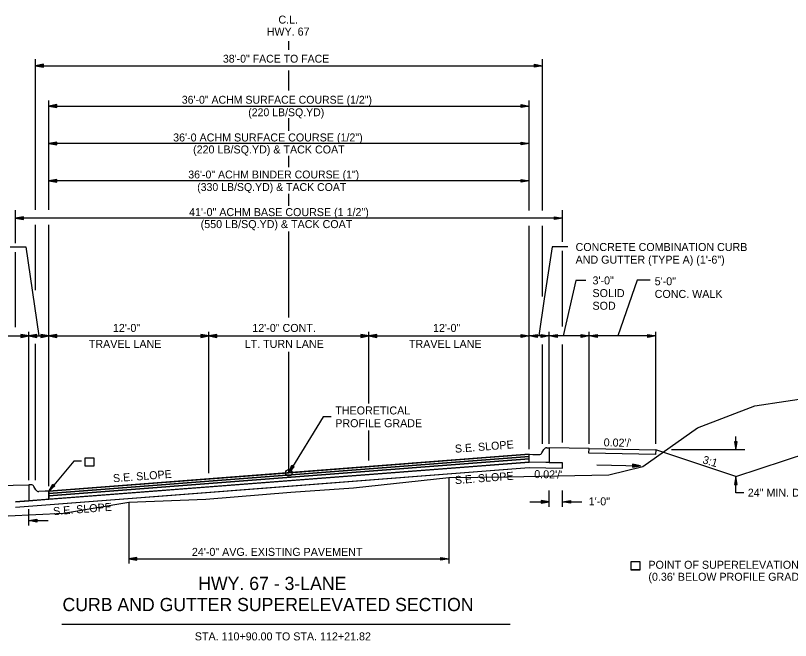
# Model space of a CAD drawing. Extents: x 1001270 to 1003428, y 1840152 to 1842912.
# Drawn here: x 1001325.9 to 1001384, y 1842240.3 to 1842287.2 of the extents above; entities that cross this region are included whole.
import ezdxf

# ---------------------------------------------------------------- set-up
doc = ezdxf.new("R2010")
doc.units = 0
for name, color, linetype in [('19', 7, 'Continuous'), ('20', 7, 'Continuous'), ('8', 7, 'Continuous')]:
    doc.layers.add(name, color=color, linetype=linetype)

# ---------------------------------------------------------------- blocks, each defined once
blk = doc.blocks.new('TM')
at = {"layer": '8'}
for p, q in [((-120.309, 21.181), (-119.787, -20.829)), ((0, 0), (-120.309, 21.181)), ((-31.382, 2.945), (-120.176, 10.512)), ((-119.787, -20.829), (0, 0)), ((-119.911, -10.826), (-31.307, -3.057))]:
    blk.add_line(p, q, dxfattribs=at)

msp = doc.modelspace()

# ---------------------------------------------------------------- linework, layer by layer
at = {"layer": '19'}
for p, q in [((1001346.368, 1842284.634), (1001346.368, 1842285.286)), ((1001327.368, 1842272.631), (1001327.368, 1842283.947)), ((1001327.968, 1842283.549), (1001327.368, 1842283.444)), ((1001327.368, 1842283.444), (1001365.368, 1842283.444)), ((1001327.368, 1842283.444), (1001327.968, 1842283.339)), ((1001327.968, 1842283.494), (1001327.528, 1842283.459)), ((1001327.968, 1842283.339), (1001327.968, 1842283.549)), ((1001364.768, 1842283.339), (1001364.768, 1842283.549)), ((1001364.768, 1842283.549), (1001365.368, 1842283.444)), ((1001364.768, 1842283.494), (1001365.208, 1842283.459)), ((1001365.368, 1842283.444), (1001364.768, 1842283.339)), ((1001365.368, 1842272.593), (1001365.368, 1842283.947)), ((1001327.528, 1842283.429), (1001327.968, 1842283.389)), ((1001346.368, 1842281.592), (1001346.368, 1842283.075)), ((1001365.208, 1842283.429), (1001364.768, 1842283.389)), ((1001328.368, 1842272.631), (1001328.368, 1842280.839)), ((1001364.368, 1842272.593), (1001364.368, 1842280.839)), ((1001328.968, 1842280.522), (1001328.368, 1842280.417)), ((1001328.368, 1842280.417), (1001328.968, 1842280.312)), ((1001328.368, 1842280.417), (1001364.368, 1842280.417)), ((1001328.968, 1842280.467), (1001328.528, 1842280.432)), ((1001328.528, 1842280.402), (1001328.968, 1842280.362)), ((1001328.968, 1842280.312), (1001328.968, 1842280.522)), ((1001363.768, 1842280.312), (1001363.768, 1842280.522)), ((1001363.768, 1842280.522), (1001364.368, 1842280.417)), ((1001363.768, 1842280.467), (1001364.208, 1842280.432)), ((1001364.368, 1842280.417), (1001363.768, 1842280.312)), ((1001364.208, 1842280.402), (1001363.768, 1842280.362)), ((1001346.368, 1842278.556), (1001346.368, 1842279.52)), ((1001328.968, 1842277.716), (1001328.368, 1842277.611)), ((1001328.968, 1842277.661), (1001328.528, 1842277.626)), ((1001328.968, 1842277.506), (1001328.968, 1842277.716)), ((1001363.768, 1842277.504), (1001363.768, 1842277.714)), ((1001363.768, 1842277.714), (1001364.368, 1842277.609)), ((1001363.768, 1842277.659), (1001364.208, 1842277.624)), ((1001328.368, 1842277.611), (1001328.968, 1842277.506)), ((1001364.384, 1842277.61), (1001328.368, 1842277.61)), ((1001328.528, 1842277.596), (1001328.968, 1842277.556)), ((1001364.368, 1842277.609), (1001363.768, 1842277.504)), ((1001364.208, 1842277.594), (1001363.768, 1842277.554)), ((1001346.368, 1842275.834), (1001346.368, 1842276.684)), ((1001328.968, 1842274.916), (1001328.368, 1842274.811)), ((1001328.368, 1842274.811), (1001328.968, 1842274.706)), ((1001364.368, 1842274.811), (1001328.368, 1842274.811)), ((1001328.968, 1842274.861), (1001328.528, 1842274.826)), ((1001328.528, 1842274.796), (1001328.968, 1842274.756)), ((1001328.968, 1842274.706), (1001328.968, 1842274.916)), ((1001363.768, 1842274.704), (1001363.768, 1842274.914)), ((1001363.768, 1842274.914), (1001364.368, 1842274.809)), ((1001363.768, 1842274.859), (1001364.208, 1842274.824)), ((1001364.368, 1842274.809), (1001363.768, 1842274.704)), ((1001364.208, 1842274.794), (1001363.768, 1842274.754)), ((1001346.368, 1842272.942), (1001346.368, 1842273.82)), ((1001325.868, 1842270.123), (1001325.868, 1842272.611)), ((1001366.868, 1842270.237), (1001366.868, 1842272.609)), ((1001326.468, 1842272.116), (1001325.868, 1842272.011)), ((1001325.868, 1842272.011), (1001326.468, 1842271.906)), ((1001366.868, 1842272.011), (1001325.868, 1842272.011)), ((1001326.468, 1842272.061), (1001326.028, 1842272.026)), ((1001326.028, 1842271.996), (1001326.468, 1842271.956)), ((1001326.468, 1842271.906), (1001326.468, 1842272.116)), ((1001366.268, 1842271.904), (1001366.268, 1842272.114)), ((1001366.268, 1842272.114), (1001366.868, 1842272.009)), ((1001366.268, 1842272.059), (1001366.708, 1842272.024)), ((1001366.868, 1842272.009), (1001366.268, 1842271.904)), ((1001366.708, 1842271.994), (1001366.268, 1842271.954)), ((1001327.368, 1842266.602), (1001327.368, 1842271.508)), ((1001328.368, 1842251.909), (1001328.368, 1842271.508)), ((1001364.368, 1842254.669), (1001364.368, 1842271.442)), ((1001365.368, 1842266.12), (1001365.368, 1842271.442)), ((1001346.368, 1842264.564), (1001346.368, 1842271.013)), ((1001325.458, 1842269.86), (1001326.637, 1842269.86)), ((1001326.637, 1842269.86), (1001327.625, 1842263.169)), ((1001366.109, 1842269.86), (1001365.515, 1842265.947)), ((1001367.288, 1842269.86), (1001366.109, 1842269.86)), ((1001366.868, 1842263.882), (1001366.868, 1842269.552)), ((1001325.868, 1842263.832), (1001325.868, 1842269.449)), ((1001367.873, 1842267.326), (1001366.916, 1842263.169)), ((1001368.617, 1842267.326), (1001367.873, 1842267.326)), ((1001372.488, 1842267.356), (1001371.023, 1842263.169)), ((1001373.45, 1842267.356), (1001372.488, 1842267.356)), ((1001365.515, 1842265.947), (1001365.094, 1842263.169)), ((1001318.868, 1842263.169), (1001328.368, 1842263.169)), ((1001326.268, 1842263.274), (1001326.268, 1842263.064)), ((1001326.868, 1842263.169), (1001326.268, 1842263.274)), ((1001326.708, 1842263.184), (1001326.268, 1842263.219)), ((1001326.268, 1842263.064), (1001326.868, 1842263.169)), ((1001326.268, 1842263.114), (1001326.708, 1842263.154)), ((1001326.868, 1842252.346), (1001326.868, 1842263.469)), ((1001327.468, 1842263.274), (1001326.868, 1842263.169)), ((1001326.868, 1842263.169), (1001327.468, 1842263.064)), ((1001327.468, 1842263.219), (1001327.028, 1842263.184)), ((1001327.028, 1842263.154), (1001327.468, 1842263.114)), ((1001327.468, 1842263.064), (1001327.468, 1842263.274)), ((1001327.768, 1842263.274), (1001327.768, 1842263.064)), ((1001328.368, 1842263.169), (1001327.768, 1842263.274)), ((1001328.208, 1842263.184), (1001327.768, 1842263.219)), ((1001327.768, 1842263.064), (1001328.368, 1842263.169)), ((1001327.768, 1842263.114), (1001328.208, 1842263.154)), ((1001328.968, 1842263.274), (1001328.368, 1842263.169)), ((1001328.368, 1842263.169), (1001328.968, 1842263.064)), ((1001328.368, 1842263.169), (1001340.368, 1842263.169)), ((1001328.968, 1842263.219), (1001328.528, 1842263.184)), ((1001328.528, 1842263.154), (1001328.968, 1842263.114)), ((1001328.968, 1842263.064), (1001328.968, 1842263.274)), ((1001339.768, 1842263.274), (1001339.768, 1842263.064)), ((1001340.368, 1842263.169), (1001339.768, 1842263.274)), ((1001340.208, 1842263.184), (1001339.768, 1842263.219)), ((1001339.768, 1842263.064), (1001340.368, 1842263.169)), ((1001339.768, 1842263.114), (1001340.208, 1842263.154)), ((1001340.368, 1842252.876), (1001340.368, 1842263.469)), ((1001340.968, 1842263.274), (1001340.368, 1842263.169)), ((1001340.368, 1842263.169), (1001340.968, 1842263.064)), ((1001340.368, 1842263.169), (1001352.368, 1842263.169)), ((1001340.968, 1842263.219), (1001340.528, 1842263.184)), ((1001340.528, 1842263.154), (1001340.968, 1842263.114)), ((1001340.968, 1842263.064), (1001340.968, 1842263.274)), ((1001351.768, 1842263.274), (1001351.768, 1842263.064)), ((1001352.368, 1842263.169), (1001351.768, 1842263.274)), ((1001352.208, 1842263.184), (1001351.768, 1842263.219)), ((1001351.768, 1842263.064), (1001352.368, 1842263.169)), ((1001351.768, 1842263.114), (1001352.208, 1842263.154)), ((1001352.368, 1842258.094), (1001352.368, 1842263.469)), ((1001352.968, 1842263.274), (1001352.368, 1842263.169)), ((1001352.368, 1842263.169), (1001352.968, 1842263.064)), ((1001352.368, 1842263.169), (1001364.368, 1842263.169)), ((1001352.968, 1842263.219), (1001352.528, 1842263.184)), ((1001352.528, 1842263.154), (1001352.968, 1842263.114)), ((1001352.968, 1842263.064), (1001352.968, 1842263.274)), ((1001363.768, 1842263.064), (1001363.768, 1842263.274)), ((1001363.768, 1842263.274), (1001364.368, 1842263.169)), ((1001363.768, 1842263.219), (1001364.208, 1842263.184)), ((1001364.368, 1842263.169), (1001363.768, 1842263.064)), ((1001364.208, 1842263.154), (1001363.768, 1842263.114)), ((1001364.368, 1842263.169), (1001364.968, 1842263.274)), ((1001373.868, 1842263.169), (1001364.368, 1842263.169)), ((1001364.968, 1842263.064), (1001364.368, 1842263.169)), ((1001364.528, 1842263.184), (1001364.968, 1842263.219)), ((1001364.968, 1842263.114), (1001364.528, 1842263.154)), ((1001364.968, 1842263.274), (1001364.968, 1842263.064)), ((1001365.268, 1842263.064), (1001365.268, 1842263.274)), ((1001365.268, 1842263.274), (1001365.868, 1842263.169)), ((1001365.268, 1842263.219), (1001365.708, 1842263.184)), ((1001365.868, 1842263.169), (1001365.268, 1842263.064)), ((1001365.708, 1842263.154), (1001365.268, 1842263.114)), ((1001365.868, 1842255.071), (1001365.868, 1842263.469)), ((1001365.868, 1842263.169), (1001366.468, 1842263.274)), ((1001366.468, 1842263.064), (1001365.868, 1842263.169)), ((1001366.028, 1842263.184), (1001366.468, 1842263.219)), ((1001366.468, 1842263.114), (1001366.028, 1842263.154)), ((1001366.468, 1842263.274), (1001366.468, 1842263.064)), ((1001368.268, 1842263.064), (1001368.268, 1842263.274)), ((1001368.268, 1842263.274), (1001368.868, 1842263.169)), ((1001368.268, 1842263.219), (1001368.708, 1842263.184)), ((1001368.868, 1842263.169), (1001368.268, 1842263.064)), ((1001368.708, 1842263.154), (1001368.268, 1842263.114)), ((1001368.868, 1842255.071), (1001368.868, 1842263.469)), ((1001368.868, 1842263.169), (1001369.468, 1842263.274)), ((1001369.468, 1842263.064), (1001368.868, 1842263.169)), ((1001369.028, 1842263.184), (1001369.468, 1842263.219)), ((1001369.468, 1842263.114), (1001369.028, 1842263.154)), ((1001369.468, 1842263.274), (1001369.468, 1842263.064)), ((1001373.268, 1842263.064), (1001373.268, 1842263.274)), ((1001373.268, 1842263.274), (1001373.868, 1842263.169)), ((1001373.268, 1842263.219), (1001373.708, 1842263.184)), ((1001373.868, 1842263.169), (1001373.268, 1842263.064)), ((1001373.708, 1842263.154), (1001373.268, 1842263.114)), ((1001373.868, 1842255.071), (1001373.868, 1842263.469)), ((1001327.368, 1842252.346), (1001327.368, 1842262.569)), ((1001346.361, 1842252.902), (1001346.361, 1842261.977)), ((1001365.368, 1842255.071), (1001365.368, 1842262.518)), ((1001366.868, 1842255.172), (1001366.868, 1842262.518)), ((1001379.87, 1842252.613), (1001398.674, 1842258.881)), ((1001352.368, 1842253.811), (1001352.368, 1842256.069)), ((1001379.87, 1842254.613), (1001379.87, 1842255.617)), ((1001379.975, 1842255.213), (1001379.765, 1842255.213)), ((1001379.765, 1842255.213), (1001379.87, 1842254.613)), ((1001379.815, 1842255.213), (1001379.855, 1842254.773)), ((1001379.87, 1842254.613), (1001379.975, 1842255.213)), ((1001379.885, 1842254.773), (1001379.92, 1842255.213)), ((1001365.339, 1842254.398), (1001365.485, 1842254.649)), ((1001365.702, 1842254.773), (1001365.868, 1842254.773)), ((1001365.868, 1842254.773), (1001365.868, 1842254.44)), ((1001368.869, 1842254.714), (1001365.868, 1842254.773)), ((1001365.868, 1842254.44), (1001365.868, 1842254.258)), ((1001368.856, 1842254.381), (1001368.869, 1842254.714)), ((1001368.869, 1842254.714), (1001373.868, 1842254.613)), ((1001368.869, 1842254.714), (1001368.869, 1842254.714)), ((1001373.868, 1842254.613), (1001373.855, 1842254.281)), ((1001379.87, 1842252.613), (1001373.868, 1842254.613)), ((1001380.555, 1842254.613), (1001375.038, 1842254.613)), ((1001364.368, 1842254.288), (1001364.652, 1842254.283)), ((1001364.368, 1842253.705), (1001364.368, 1842253.955)), ((1001364.368, 1842253.955), (1001364.368, 1842253.955)), ((1001364.652, 1842254.283), (1001364.652, 1842254.282)), ((1001364.652, 1842254.282), (1001364.652, 1842254.283)), ((1001364.652, 1842254.283), (1001365.118, 1842254.273)), ((1001365.868, 1842254.258), (1001365.868, 1842253.678)), ((1001373.855, 1842254.281), (1001368.856, 1842254.381)), ((1001328.368, 1842250.924), (1001364.368, 1842253.705)), ((1001346.361, 1842252.902), (1001346.585, 1842253.468)), ((1001346.762, 1842253.359), (1001346.361, 1842252.902)), ((1001346.435, 1842253.043), (1001346.628, 1842253.436)), ((1001346.722, 1842253.38), (1001346.458, 1842253.031)), ((1001346.585, 1842253.468), (1001346.762, 1842253.359)), ((1001365.868, 1842253.678), (1001364.368, 1842253.708)), ((1001364.368, 1842253.705), (1001364.368, 1842253.705)), ((1001364.368, 1842253.705), (1001364.368, 1842253.705)), ((1001364.368, 1842253.288), (1001366.868, 1842253.238)), ((1001365.868, 1842253.678), (1001366.868, 1842253.658)), ((1001366.868, 1842253.238), (1001366.868, 1842253.658)), ((1001366.868, 1842253.238), (1001366.868, 1842253.658)), ((1001366.868, 1842253.238), (1001366.868, 1842253.238)), ((1001358.361, 1842252.524), (1001358.361, 1842246.09)), ((1001379.87, 1842252.614), (1001379.765, 1842252.014)), ((1001379.855, 1842252.454), (1001379.82, 1842252.014)), ((1001379.975, 1842252.014), (1001379.87, 1842252.614)), ((1001379.87, 1842251.408), (1001379.87, 1842252.614)), ((1001379.925, 1842252.014), (1001379.885, 1842252.454)), ((1001323.87, 1842251.942), (1001326.868, 1842252.001)), ((1001327.035, 1842252.001), (1001326.868, 1842252.001)), ((1001326.868, 1842252.001), (1001326.868, 1842251.668)), ((1001326.868, 1842251.668), (1001326.868, 1842251.486)), ((1001327.397, 1842251.626), (1001327.251, 1842251.877)), ((1001328.084, 1842251.511), (1001327.618, 1842251.501)), ((1001328.368, 1842251.516), (1001328.084, 1842251.511)), ((1001328.084, 1842251.511), (1001328.084, 1842251.51)), ((1001328.084, 1842251.51), (1001328.084, 1842251.511)), ((1001328.368, 1842251.516), (1001328.666, 1842252.047)), ((1001328.828, 1842251.915), (1001328.368, 1842251.516)), ((1001328.46, 1842251.646), (1001328.705, 1842252.01)), ((1001328.79, 1842251.941), (1001328.481, 1842251.631)), ((1001328.666, 1842252.047), (1001328.828, 1842251.915)), ((1001365.868, 1842250.344), (1001365.868, 1842251.582)), ((1001366.868, 1842250.344), (1001366.868, 1842251.582)), ((1001379.765, 1842252.014), (1001379.975, 1842252.014)), ((1001326.868, 1842251.486), (1001326.868, 1842250.808)), ((1001326.868, 1842250.808), (1001328.368, 1842250.924)), ((1001380.47, 1842251.408), (1001379.87, 1842251.408)), ((1001334.361, 1842250.636), (1001334.361, 1842246.09)), ((1001364.419, 1842250.722), (1001365.868, 1842250.722)), ((1001364.419, 1842250.722), (1001365.868, 1842250.722)), ((1001365.268, 1842250.827), (1001365.268, 1842250.617)), ((1001365.868, 1842250.722), (1001365.268, 1842250.827)), ((1001365.268, 1842250.827), (1001365.268, 1842250.617)), ((1001365.868, 1842250.722), (1001365.268, 1842250.827)), ((1001365.708, 1842250.737), (1001365.268, 1842250.772)), ((1001365.708, 1842250.737), (1001365.268, 1842250.772)), ((1001365.268, 1842250.617), (1001365.868, 1842250.722)), ((1001365.268, 1842250.617), (1001365.868, 1842250.722)), ((1001365.268, 1842250.667), (1001365.708, 1842250.707)), ((1001365.268, 1842250.667), (1001365.708, 1842250.707)), ((1001366.868, 1842250.722), (1001367.468, 1842250.827)), ((1001366.868, 1842250.722), (1001367.468, 1842250.827)), ((1001367.468, 1842250.617), (1001366.868, 1842250.722)), ((1001366.868, 1842250.722), (1001368.317, 1842250.722)), ((1001367.468, 1842250.617), (1001366.868, 1842250.722)), ((1001366.868, 1842250.722), (1001368.317, 1842250.722)), ((1001367.028, 1842250.737), (1001367.468, 1842250.772)), ((1001367.028, 1842250.737), (1001367.468, 1842250.772)), ((1001367.468, 1842250.667), (1001367.028, 1842250.707)), ((1001367.468, 1842250.667), (1001367.028, 1842250.707)), ((1001367.468, 1842250.827), (1001367.468, 1842250.617)), ((1001367.468, 1842250.827), (1001367.468, 1842250.617)), ((1001326.868, 1842248.935), (1001326.868, 1842250.173)), ((1001326.868, 1842249.313), (1001327.468, 1842249.418)), ((1001326.868, 1842249.313), (1001327.468, 1842249.418)), ((1001327.468, 1842249.208), (1001326.868, 1842249.313)), ((1001326.868, 1842249.313), (1001328.317, 1842249.313)), ((1001327.468, 1842249.208), (1001326.868, 1842249.313)), ((1001326.868, 1842249.313), (1001328.317, 1842249.313)), ((1001327.028, 1842249.328), (1001327.468, 1842249.363)), ((1001327.028, 1842249.328), (1001327.468, 1842249.363)), ((1001327.468, 1842249.258), (1001327.028, 1842249.298)), ((1001327.468, 1842249.258), (1001327.028, 1842249.298)), ((1001327.468, 1842249.418), (1001327.468, 1842249.208)), ((1001327.468, 1842249.418), (1001327.468, 1842249.208)), ((1001334.961, 1842246.549), (1001334.361, 1842246.444)), ((1001334.361, 1842246.444), (1001358.361, 1842246.444)), ((1001334.361, 1842246.444), (1001334.961, 1842246.339)), ((1001334.961, 1842246.494), (1001334.521, 1842246.459)), ((1001334.521, 1842246.429), (1001334.961, 1842246.389)), ((1001334.961, 1842246.339), (1001334.961, 1842246.549)), ((1001357.761, 1842246.339), (1001357.761, 1842246.549)), ((1001357.761, 1842246.549), (1001358.361, 1842246.444)), ((1001357.761, 1842246.494), (1001358.201, 1842246.459)), ((1001358.361, 1842246.444), (1001357.761, 1842246.339)), ((1001358.201, 1842246.429), (1001357.761, 1842246.389)), ((1001329.336, 1842241.533), (1001362.955, 1842241.533))]:
    msp.add_line(p, q, dxfattribs=at)
for points in [[(1001308.144, 1842247.476), (1001317.69, 1842248.135), (1001325.322, 1842249.662), (1001329.477, 1842249.873), (1001334.361, 1842250.698), (1001340.15, 1842250.916), (1001346.517, 1842251.442), (1001351.216, 1842251.762), (1001358.361, 1842252.546), (1001362.7, 1842252.61), (1001370.347, 1842252.736), (1001372.903, 1842253.368), (1001376.995, 1842256.283), (1001381.307, 1842257.932), (1001385.954, 1842258.619), (1001388.908, 1842258.834)], [(1001349.544, 1842257.101), (1001348.944, 1842257.1), (1001346.361, 1842252.902)], [(1001328.368, 1842251.516), (1001346.368, 1842252.902), (1001364.368, 1842254.288)], [(1001328.368, 1842251.35), (1001346.368, 1842252.736), (1001364.368, 1842254.122)], [(1001364.368, 1842253.955), (1001328.368, 1842251.183), (1001328.368, 1842250.924)], [(1001331.733, 1842253.391), (1001331.091, 1842253.391), (1001331.091, 1842254.032), (1001331.733, 1842254.032), (1001331.733, 1842253.391)], [(1001331.095, 1842253.394), (1001331.095, 1842254.035), (1001331.736, 1842254.035), (1001331.736, 1842253.394), (1001331.095, 1842253.394)], [(1001346.361, 1842252.568), (1001364.368, 1842253.955)], [(1001364.368, 1842253.708), (1001364.368, 1842253.872), (1001364.368, 1842254.122), (1001364.368, 1842254.288)], [(1001366.868, 1842253.658), (1001364.368, 1842253.705), (1001325.868, 1842250.731)], [(1001325.868, 1842250.324), (1001364.368, 1842253.288), (1001366.868, 1842253.238)], [(1001330.811, 1842253.78), (1001330.241, 1842253.78), (1001328.368, 1842251.516)], [(1001346.361, 1842252.318), (1001364.368, 1842253.705)], [(1001346.361, 1842251.902), (1001364.368, 1842253.288)], [(1001328.368, 1842251.183), (1001346.361, 1842252.568)], [(1001328.368, 1842250.933), (1001346.361, 1842252.318)], [(1001325.868, 1842250.324), (1001346.361, 1842251.902)], [(1001328.368, 1842250.924), (1001328.368, 1842251.1), (1001328.368, 1842251.35), (1001328.368, 1842251.516)], [(1001325.868, 1842250.731), (1001326.868, 1842250.808)], [(1001372.667, 1842245.605), (1001372.026, 1842245.605), (1001372.026, 1842246.246), (1001372.667, 1842246.246), (1001372.667, 1842245.605)], [(1001372.03, 1842245.608), (1001372.03, 1842246.249), (1001372.671, 1842246.249), (1001372.671, 1842245.608), (1001372.03, 1842245.608)]]:
    msp.add_lwpolyline(points, dxfattribs=at)
for points in [[(1001328.368, 1842251.516), (1001328.368, 1842251.35), (1001364.368, 1842254.122), (1001364.368, 1842254.288)], [(1001328.368, 1842251.35), (1001328.368, 1842251.183), (1001364.368, 1842253.955), (1001364.368, 1842254.122)]]:
    msp.add_lwpolyline(points, close=True, dxfattribs=at)
msp.add_circle((1001346.361, 1842252.902), 0.25, dxfattribs=at)
for centre, start, end in [((1001365.123, 1842254.523), 268.85424, 329.83652), ((1001365.702, 1842254.523), 90, 149.8381), ((1001327.035, 1842251.751), 30.1619, 90), ((1001327.613, 1842251.751), 210.16348, 271.14576)]:
    msp.add_arc(centre, 0.25, start, end, dxfattribs=at)
at = {"layer": '20'}
msp.add_line((1001369.452, 1842253.489), (1001372.722, 1842253.424), dxfattribs=at)

# ---------------------------------------------------------------- block references
at = {"layer": '19', "xscale": 0.0050063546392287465, "yscale": 0.005006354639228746, "rotation": -1.1310771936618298}
msp.add_blockref('TM', (1001372.722, 1842253.424), dxfattribs=at)

# ---------------------------------------------------------------- texts
at = {"layer": '19'}
for s, height, p in [('C.L.', 0.6, (1001345.58, 1842286.604)), ('HWY. 67', 0.6, (1001344.702, 1842285.704)), ('38\'-0" FACE TO FACE', 0.59001, (1001341.42, 1842283.675)), ('36\'-0" ACHM SURFACE COURSE (1/2")', 0.59001, (1001338.336, 1842280.595)), ('(220 LB/SQ.YD)', 0.59001, (1001343.316, 1842279.655)), ('36\'-0 ACHM SURFACE COURSE (1/2")', 0.6, (1001337.686, 1842277.761)), ('(220 LB/SQ.YD) & TACK COAT', 0.6, (1001339.181, 1842276.861)), ('36\'-0" ACHM BINDER COURSE (1")', 0.59001, (1001338.823, 1842274.987)), ('(330 LB/SQ.YD) & TACK COAT', 0.59001, (1001339.489, 1842274.047)), ('41\'-0" ACHM BASE COURSE (1 1/2")', 0.6, (1001338.883, 1842272.161)), ('(550 LB/SQ.YD) & TACK COAT', 0.6, (1001339.75, 1842271.261)), ('3\'-0"', 0.6, (1001369.128, 1842267.034)), ('SOLID ', 0.6, (1001369.128, 1842266.084)), ('SOD', 0.6, (1001369.128, 1842265.134)), ('12\'-0"', 0.6, (1001333.171, 1842263.469)), ('12\'-0" CONT.', 0.6, (1001343.623, 1842263.469)), ('12\'-0"', 0.6, (1001357.171, 1842263.469)), ('TRAVEL LANE', 0.6, (1001331.368, 1842262.269)), ('LT. TURN LANE', 0.6, (1001343.052, 1842262.269)), ('TRAVEL LANE', 0.6, (1001355.368, 1842262.269)), ('THEORETICAL', 0.6, (1001349.844, 1842257.279)), ('PROFILE GRADE', 0.6, (1001349.844, 1842256.323)), ('24" MIN. DEPTH', 0.6, (1001380.77, 1842251.108)), ('1\'-0"', 0.6, (1001368.845, 1842250.46))]:
    msp.add_text(s, height=height, dxfattribs=at).set_placement(p)
for s, height, rotation, p in [('CONCRETE COMBINATION CURB', 0.6, 360, (1001367.859, 1842269.542)), ('AND GUTTER (TYPE A) (1\'-6")', 0.6, 360, (1001367.859, 1842268.592)), ('5\'-0"', 0.6, 360, (1001373.791, 1842266.971)), ('CONC. WALK', 0.6, 360, (1001373.791, 1842266.021)), ('S.E. SLOPE', 0.6, 4.4033, (1001358.832, 1842254.402)), ("0.02'/'", 0.6, 358.85146, (1001369.961, 1842254.886)), ('3:1', 0.6, 343.76133, (1001377.337, 1842253.627)), ('S.E. SLOPE', 0.6, 4.4033, (1001333.2, 1842252.187)), ('S.E. SLOPE', 0.6, 4.4033, (1001358.829, 1842252.046)), ("0.02'/'", 0.6, 358.85806, (1001364.756, 1842252.508)), ('S.E. SLOPE', 0.6, 4.4033, (1001328.709, 1842249.716)), ('24\'-0" AVG. EXISTING PAVEMENT', 0.6, 360, (1001339.093, 1842246.666)), ('POINT OF SUPERELEVATION ROTATION', 0.6, 359.99538, (1001373.319, 1842245.7)), ('HWY. 67 - 3-LANE ', 0.98999, 0.00462, (1001339.567, 1842244.105)), ("(0.36' BELOW PROFILE GRADE)", 0.6, 359.99538, (1001373.319, 1842244.8)), ('CURB AND GUTTER SUPERELEVATED SECTION', 0.98999, 0.00462, (1001329.391, 1842242.52)), ('STA. 110+90.00 TO STA. 112+21.82 ', 0.6, 359.99538, (1001339.313, 1842240.326))]:
    msp.add_text(s, height=height, rotation=rotation, dxfattribs=at).set_placement(p)

doc.saveas('drawing.dxf')
